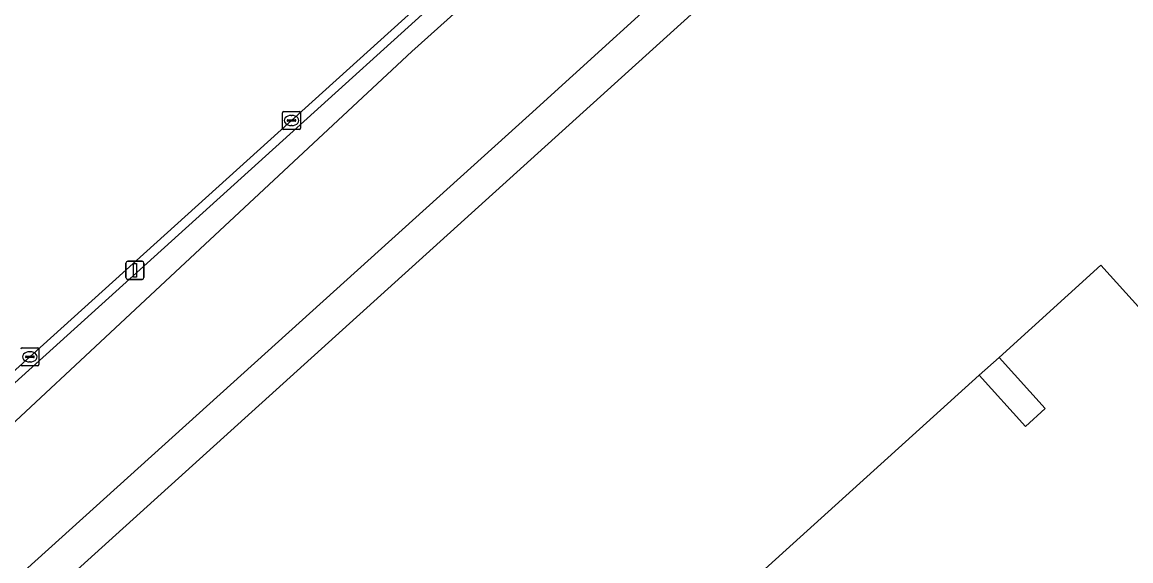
# Model space of a CAD drawing. Extents: x 156141 to 158132, y 385651 to 388333.
# Drawn here: x 156678.1 to 156739.1, y 387444.8 to 387474.4 of the extents above; entities that cross this region are included whole.
import ezdxf

# ---------------------------------------------------------------- set-up
doc = ezdxf.new("R2010")
doc.units = 0
for name, color, linetype in [('IMGEO_Erf', 7, 'Continuous'), ('IMGEO_Groenvoorziening', 7, 'Continuous'), ('IMGEO_Hek', 7, 'Continuous'), ('IMGEO_Kolk', 7, 'Continuous'), ('IMGEO_Lichtmast', 7, 'Continuous'), ('IMGEO_Pand', 7, 'Continuous'), ('IMGEO_Pand_overbouw', 7, 'Continuous'), ('IMGEO_Rijbaan_lokaal_gesloten', 7, 'Continuous'), ('IMGEO_Rijbaan_lokaal_onverhard', 7, 'Continuous')]:
    doc.layers.add(name, color=color, linetype=linetype)

msp = doc.modelspace()

# ---------------------------------------------------------------- linework, layer by layer
at = {"layer": 'IMGEO_Erf'}
msp.add_lwpolyline([(156793.294, 387431.508), (156786.895, 387438.57), (156744.237, 387485.693), (156737.108, 387493.575), (156736.88, 387493.827), (156736.662, 387494.075), (156736.436, 387494.332), (156623.057, 387391.856), (156682.789, 387325.727), (156672.863, 387316.294), (156576.493, 387224.706)], dxfattribs=at)
msp.add_lwpolyline([(156676.596, 387356.811), (156668.547, 387365.71), (156668.392, 387365.881), (156672.36, 387369.47), (156667.497, 387374.846), (156663.529, 387371.257), (156663.375, 387371.428), (156657.686, 387377.717), (156661.683, 387381.332), (156656.11, 387387.497), (156730.783, 387455.002), (156733.332, 387452.183), (156734.43, 387453.176), (156731.882, 387455.977), (156737.494, 387461.057), (156744.901, 387452.863), (156744.181, 387452.213), (156748.766, 387447.134), (156749.479, 387447.794), (156761.939, 387434.014), (156756.325, 387428.93), (156754.485, 387430.961), (156753.399, 387429.977), (156755.239, 387427.945)], close=True, dxfattribs=at)
at = {"layer": 'IMGEO_Groenvoorziening'}
for points in [[(156729.816, 387501.718), (156726.163, 387505.669), (156726.157, 387505.669), (156720.647, 387500.693), (156725.016, 387500.448), (156724.894, 387497.943), (156708.796, 387483.392), (156692.9, 387469.024), (156678.486, 387456.009), (156672.569, 387450.668), (156665.644, 387450.987), (156660.813, 387446.638), (156657.756, 387449.998), (156644.069, 387465.173), (156642.077, 387467.379), (156646.89, 387471.774), (156647.27, 387478.956), (156638.286, 387470.848), (156638.619, 387470.479), (156659.561, 387447.238), (156664.028, 387442.288)], [(156736.436, 387494.332), (156735.427, 387495.457), (156715.811, 387478.257), (156705.998, 387469.319), (156668.151, 387435.178), (156649.149, 387418.037), (156627.071, 387398.121), (156622.105, 387393.642), (156621.862, 387393.178), (156623.057, 387391.856)]]:
    msp.add_lwpolyline(points, close=True, dxfattribs=at)
msp.add_lwpolyline([(156610.06, 387441.146), (156625.494, 387454.288), (156636.844, 387463.954), (156640.641, 387463.649), (156657.383, 387445.199), (156660.423, 387441.54), (156665.418, 387441.824), (156673.013, 387448.113), (156687.041, 387461.188), (156699.526, 387472.814), (156730.689, 387500.744), (156729.816, 387501.718), (156664.028, 387442.288), (156659.561, 387447.238), (156638.619, 387470.479), (156638.286, 387470.848), (156626.802, 387460.485), (156610.863, 387446.123)], dxfattribs=at)
at = {"layer": 'IMGEO_Hek'}
for points in [[(156729.816, 387501.718), (156664.028, 387442.288), (156659.561, 387447.238), (156638.602, 387470.464)], [(156736.436, 387494.332), (156623.057, 387391.856), (156682.789, 387325.727)]]:
    msp.add_lwpolyline(points, dxfattribs=at)
at = {"layer": 'IMGEO_Kolk'}
for p, q in [((156692.399, 387468.598), (156692.399, 387469.45)), ((156692.474, 387469.524), (156693.326, 387469.524)), ((156693.4, 387469.45), (156693.4, 387468.598)), ((156692.658, 387469.018), (156692.658, 387469.03)), ((156693.096, 387468.981), (156692.698, 387468.981)), ((156692.701, 387469.067), (156693.099, 387469.067)), ((156692.91, 387468.744), (156692.885, 387468.744)), ((156692.887, 387469.304), (156692.912, 387469.304)), ((156693.142, 387469.03), (156693.142, 387469.018)), ((156693.326, 387468.524), (156692.474, 387468.524)), ((156678.06, 387456.509), (156678.912, 387456.509)), ((156678.244, 387456.003), (156678.244, 387456.015)), ((156678.682, 387455.966), (156678.284, 387455.966)), ((156678.287, 387456.052), (156678.685, 387456.052)), ((156678.473, 387456.289), (156678.498, 387456.289)), ((156678.728, 387456.015), (156678.728, 387456.003)), ((156678.986, 387456.435), (156678.986, 387455.583)), ((156678.912, 387455.509), (156678.06, 387455.509)), ((156678.496, 387455.729), (156678.471, 387455.729))]:
    msp.add_line(p, q, dxfattribs=at)
for points in [[(156692.399, 387468.598), (156692.399, 387469.45)], [(156692.474, 387469.524), (156693.326, 387469.524)], [(156693.4, 387469.45), (156693.4, 387468.598)], [(156693.326, 387468.524), (156692.474, 387468.524)], [(156678.06, 387456.509), (156678.912, 387456.509)], [(156678.986, 387456.435), (156678.986, 387455.583)], [(156678.912, 387455.509), (156678.06, 387455.509)]]:
    msp.add_lwpolyline(points, dxfattribs=at)
for centre, radius, start, end in [((156692.476, 387469.448), 0.0765, 91.55205, 178.44795), ((156692.476, 387469.448), 0.0765, 91.55205, 178.44795), ((156693.324, 387469.448), 0.0765, 1.55205, 88.44795), ((156693.324, 387469.448), 0.0765, 1.55205, 88.44795), ((156692.698, 387469.027), 0.0403, 85.87752, 175.75265), ((156692.695, 387469.017), 0.0366, 178.93798, 274.71019), ((156693.099, 387469.024), 0.043, 264.86636, 352.45326), ((156693.103, 387469.029), 0.0386, 1.73085, 96.63898), ((156692.476, 387468.6), 0.0765, 181.55205, 268.44795), ((156692.476, 387468.6), 0.0765, 181.55205, 268.44795), ((156693.324, 387468.6), 0.0765, 271.55205, 358.44795), ((156693.324, 387468.6), 0.0765, 271.55205, 358.44795), ((156678.062, 387456.433), 0.0765, 91.55205, 178.44795), ((156678.062, 387456.433), 0.0765, 91.55205, 178.44795), ((156678.284, 387456.012), 0.0403, 85.87752, 175.75265), ((156678.281, 387456.002), 0.0366, 178.93798, 274.71019), ((156678.685, 387456.009), 0.043, 264.86636, 352.45326), ((156678.689, 387456.014), 0.0386, 1.73085, 96.63898), ((156678.91, 387456.433), 0.0765, 1.55205, 88.44795), ((156678.91, 387456.433), 0.0765, 1.55205, 88.44795), ((156678.062, 387455.585), 0.0765, 181.55205, 268.44795), ((156678.062, 387455.585), 0.0765, 181.55205, 268.44795), ((156678.91, 387455.585), 0.0765, 271.55205, 358.44795), ((156678.91, 387455.585), 0.0765, 271.55205, 358.44795)]:
    msp.add_arc(centre, radius, start, end, dxfattribs=at)
for centre, major_axis, ratio, start_param, end_param in [((156692.886, 387469.024), (-0.387, 0.002), 0.722429, 4.712389, 7.853982), ((156692.911, 387469.024), (-0.39, 0.002), 0.717154, 1.570796, 4.712389), ((156678.472, 387456.009), (-0.387, 0.002), 0.722429, 4.712389, 7.853982), ((156678.497, 387456.009), (-0.39, 0.002), 0.717154, 1.570796, 4.712389)]:
    msp.add_ellipse(centre, major_axis=major_axis, ratio=ratio, start_param=start_param, end_param=end_param, dxfattribs=at)
at = {"layer": 'IMGEO_Lichtmast'}
for p, q in [((156683.78, 387460.372), (156683.78, 387461.172)), ((156683.78, 387461.172), (156683.78, 387460.372)), ((156683.88, 387461.272), (156684.67, 387461.272)), ((156684.67, 387461.272), (156683.88, 387461.272)), ((156684.77, 387461.172), (156684.77, 387460.372)), ((156684.77, 387460.372), (156684.77, 387461.172)), ((156684.67, 387460.272), (156683.88, 387460.272)), ((156683.88, 387460.272), (156684.67, 387460.272))]:
    msp.add_line(p, q, dxfattribs=at)
msp.add_lwpolyline([(156684.2, 387461.147), (156684.35, 387461.147), (156684.35, 387460.397), (156684.2, 387460.397), (156684.2, 387461.147)], dxfattribs=at)
for centre, start, end in [((156683.88, 387461.172), 90, 180), ((156683.88, 387461.172), 90, 180), ((156684.67, 387461.172), 0, 90), ((156684.67, 387461.172), 360, 90), ((156683.88, 387460.372), 180, 270), ((156683.88, 387460.372), 180, 270), ((156684.67, 387460.372), 270, 0), ((156684.67, 387460.372), 270, 0)]:
    msp.add_arc(centre, 0.1, start, end, dxfattribs=at)
at = {"layer": 'IMGEO_Pand'}
msp.add_lwpolyline([(156755.239, 387427.945), (156753.399, 387429.977), (156754.485, 387430.961), (156756.325, 387428.93), (156761.939, 387434.014), (156749.479, 387447.794), (156748.766, 387447.134), (156744.181, 387452.213), (156744.901, 387452.863), (156737.494, 387461.057), (156731.882, 387455.977), (156734.43, 387453.176), (156733.332, 387452.183), (156730.783, 387455.002), (156656.11, 387387.497), (156661.683, 387381.332), (156657.686, 387377.717), (156663.375, 387371.428), (156663.529, 387371.257), (156667.497, 387374.846), (156672.36, 387369.47), (156668.392, 387365.881), (156668.547, 387365.71), (156676.596, 387356.811)], close=True, dxfattribs=at)
at = {"layer": 'IMGEO_Pand_overbouw'}
msp.add_lwpolyline([(156734.43, 387453.176), (156731.882, 387455.977), (156730.783, 387455.002), (156733.332, 387452.183)], close=True, dxfattribs=at)
at = {"layer": 'IMGEO_Rijbaan_lokaal_gesloten'}
msp.add_lwpolyline([(156610.863, 387446.123), (156626.802, 387460.485), (156638.286, 387470.848), (156647.27, 387478.956), (156646.89, 387471.774), (156642.077, 387467.379), (156644.069, 387465.173), (156657.756, 387449.998), (156660.813, 387446.638), (156665.644, 387450.987), (156672.569, 387450.668), (156678.486, 387456.009), (156692.9, 387469.024), (156708.796, 387483.392), (156724.894, 387497.943), (156725.016, 387500.448), (156720.647, 387500.693), (156726.157, 387505.669), (156726.071, 387505.674), (156722.071, 387510.073), (156721.871, 387510.312), (156716.783, 387505.701)], dxfattribs=at)
at = {"layer": 'IMGEO_Rijbaan_lokaal_onverhard'}
msp.add_lwpolyline([(156627.071, 387398.121), (156649.149, 387418.037), (156668.151, 387435.178), (156705.998, 387469.319), (156715.811, 387478.257), (156735.427, 387495.457), (156730.689, 387500.744), (156699.526, 387472.814), (156687.041, 387461.188), (156673.013, 387448.113), (156665.418, 387441.824), (156660.423, 387441.54), (156657.383, 387445.199), (156640.641, 387463.649), (156636.844, 387463.954), (156625.494, 387454.288), (156610.06, 387441.146)], dxfattribs=at)

doc.saveas('drawing.dxf')
